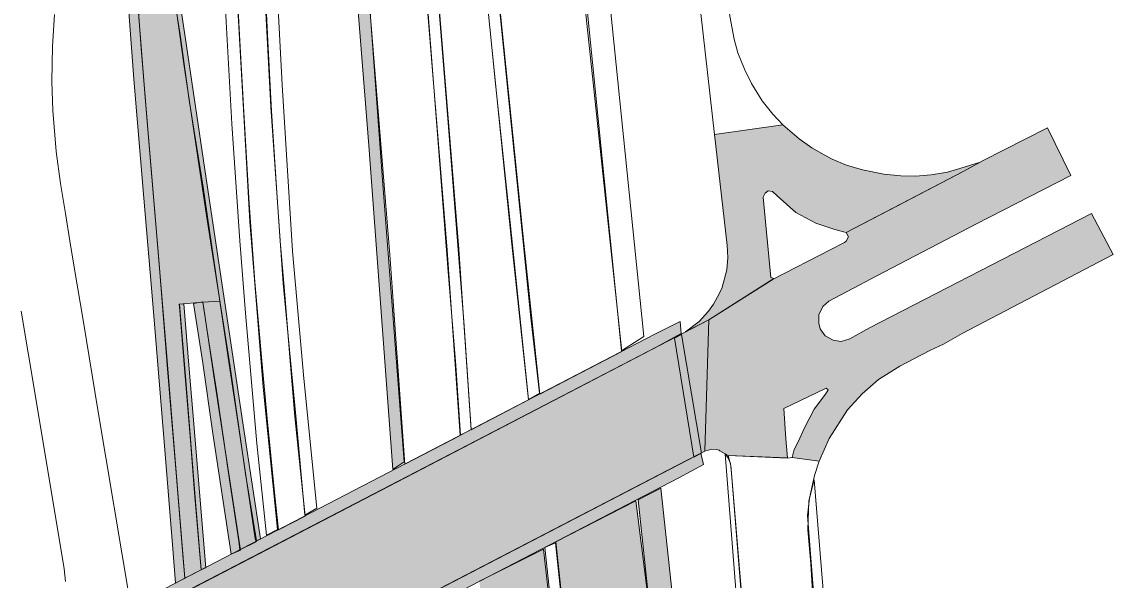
# Model space of a CAD drawing. Extents: x 2356431 to 2371438, y 6972864 to 6982525.
# Drawn here: x 2356625.82 to 2356666.93, y 6974762.94 to 6974783.98 of the extents above; entities that cross this region are included whole.
import ezdxf

# ---------------------------------------------------------------- set-up
doc = ezdxf.new("R2010")
doc.units = 0
doc.header["$LTSCALE"] = 5.6
for name, color, linetype, lineweight in [('10', 7, 'Continuous', 13), ('11', 7, 'Continuous', 13), ('12', 7, 'Continuous', 13), ('14', 7, 'Continuous', 13), ('9', 7, 'Continuous', 13)]:
    doc.layers.add(name, color=color, linetype=linetype, lineweight=lineweight)

msp = doc.modelspace()

# ---------------------------------------------------------------- hatches: boundary and pattern name
at = {"layer": '10'}
for points in [[(2356630.334, 6974797.195), (2356630.531, 6974797.806), (2356630.506, 6974796.517), (2356630.646, 6974794.595), (2356630.836, 6974792.203), (2356631.076, 6974789.938), (2356631.654, 6974785.486), (2356631.968, 6974783.413), (2356632.764, 6974778.071), (2356634.187, 6974768.618), (2356634.807, 6974764.491), (2356634.655, 6974764.413), (2356634.249, 6974766.948), (2356633.668, 6974770.973), (2356632.779, 6974776.684), (2356631.921, 6974782.394), (2356631.243, 6974787.286), (2356630.925, 6974789.898), (2356630.625, 6974792.436), (2356630.492, 6974794.282), (2356630.357, 6974796.282)], [(2356629.507, 6974794.065), (2356629.783, 6974795.125), (2356629.805, 6974792.35), (2356629.831, 6974790.702), (2356629.987, 6974787.448), (2356630.316, 6974782.991), (2356630.641, 6974779.02), (2356630.994, 6974774.86), (2356631.317, 6974770.741), (2356631.66, 6974766.673), (2356631.894, 6974763.742), (2356631.957, 6974763.012), (2356631.614, 6974762.828), (2356631.513, 6974764.116), (2356631.182, 6974768.145), (2356630.75, 6974773.352), (2356630.417, 6974777.341), (2356630.045, 6974781.824), (2356629.735, 6974785.887), (2356629.562, 6974789.308), (2356629.502, 6974792.809)], [(2356639.797, 6974767.104), (2356638.899, 6974779.319), (2356638.154, 6974788.658), (2356638.634, 6974788.632), (2356639.407, 6974778.025), (2356640.227, 6974767.403)], [(2356631.927, 6974773.356), (2356632.122, 6974770.892), (2356632.26, 6974769.264), (2356632.747, 6974763.404), (2356632.572, 6974763.335), (2356632.363, 6974765.906), (2356631.995, 6974770.457), (2356631.756, 6974773.334)], [(2356632.283, 6974773.368), (2356632.633, 6974773.425), (2356633.095, 6974770.388), (2356634.053, 6974764.066), (2356633.71, 6974763.917), (2356633.012, 6974768.471), (2356632.623, 6974771.205)], [(2356656.749, 6974729.423), (2356652.594, 6974745.296), (2356651.806, 6974748.53), (2356650.67, 6974753.725), (2356650.009, 6974757.699), (2356649.388, 6974762.653), (2356649.036, 6974765.97), (2356649.891, 6974766.408), (2356650.557, 6974760.232), (2356651.226, 6974755.706), (2356652.144, 6974751.07), (2356652.652, 6974748.929), (2356653.897, 6974743.607), (2356657.225, 6974729.539)], [(2356646.873, 6974755.713), (2356645.941, 6974764.383), (2356648.954, 6974765.927), (2356649.994, 6974757.652), (2356648.839, 6974757.502), (2356649.047, 6974755.743)]]:
    msp.add_hatch(color=256, dxfattribs=at).paths.add_polyline_path(points)
at = {"layer": '11'}
for points in [[(2356630.187, 6974784.639), (2356630.476, 6974780.975), (2356630.902, 6974775.899), (2356631.282, 6974771.364), (2356631.559, 6974767.941), (2356631.712, 6974766.081), (2356631.961, 6974763.007), (2356632.573, 6974763.323), (2356632.33, 6974766.227), (2356632.173, 6974768.211), (2356631.946, 6974770.92), (2356631.771, 6974773.106), (2356631.746, 6974773.345), (2356632.643, 6974773.419), (2356633.278, 6974773.455), (2356632.649, 6974777.744), (2356632.129, 6974781.023), (2356631.784, 6974783.492), (2356631.631, 6974784.429), (2356631.4, 6974785.906), (2356631.271, 6974786.889), (2356630.644, 6974786.838), (2356630.771, 6974785.164), (2356630.815, 6974784.647)], [(2356633.278, 6974773.455), (2356633.631, 6974771.078), (2356633.958, 6974768.922), (2356634.298, 6974766.628), (2356634.616, 6974764.505), (2356634.651, 6974764.382), (2356634.035, 6974764.081), (2356633.993, 6974764.412), (2356633.639, 6974766.719), (2356633.15, 6974770.084), (2356632.866, 6974771.926), (2356632.643, 6974773.419)]]:
    msp.add_hatch(color=256, dxfattribs=at).paths.add_polyline_path(points)
at = {"layer": '12'}
for points in [[(2356649.672, 6974772.203), (2356630.887, 6974762.445), (2356630.928, 6974761.958), (2356649.74, 6974771.73), (2356650.655, 6974772.236), (2356650.617, 6974772.682)], [(2356651.426, 6974767.72), (2356650.676, 6974772.195), (2356650.407, 6974772.056), (2356651.134, 6974767.572)], [(2356650.57, 6974766.788), (2356631.351, 6974756.804), (2356631.312, 6974757.29), (2356650.491, 6974767.255), (2356651.402, 6974767.72), (2356651.504, 6974767.292)]]:
    msp.add_hatch(color=256, dxfattribs=at).paths.add_polyline_path(points)
at = {"layer": '14'}
msp.add_hatch(color=256, dxfattribs=at).paths.add_polyline_path([(2356649.521, 6974722.41), (2356648.215, 6974736.832), (2356646.69, 6974753.231), (2356645.472, 6974764.105), (2356643.064, 6974762.898), (2356643.827, 6974752.761), (2356643.871, 6974752.294), (2356644.27, 6974748.045), (2356644.613, 6974744.323), (2356644.883, 6974741.374), (2356645.225, 6974737.812), (2356645.408, 6974735.781), (2356645.673, 6974732.947), (2356646.669, 6974732.972), (2356646.124, 6974739.334), (2356645.665, 6974743.832), (2356645.19, 6974748.822), (2356644.813, 6974753.081), (2356645.316, 6974753.099), (2356645.384, 6974752.513), (2356645.773, 6974748.52), (2356646.436, 6974741.301), (2356646.765, 6974737.218), (2356647.155, 6974733.053), (2356648.156, 6974722.286)])
at = {"layer": '9'}
for points in [[(2356651.702, 6974772.752), (2356654.156, 6974774.304), (2356654.043, 6974774.345), (2356653.748, 6974777.369), (2356653.826, 6974777.525), (2356653.935, 6974777.609), (2356654.101, 6974777.582), (2356654.272, 6974777.42), (2356654.974, 6974776.799), (2356655.728, 6974776.398), (2356656.447, 6974776.15), (2356656.872, 6974776.041), (2356661.304, 6974778.349), (2356661.92, 6974778.695), (2356661.158, 6974778.452), (2356660.692, 6974778.32), (2356660.078, 6974778.217), (2356659.486, 6974778.17), (2356658.933, 6974778.173), (2356658.291, 6974778.239), (2356657.494, 6974778.406), (2356656.885, 6974778.585), (2356656.354, 6974778.808), (2356656.049, 6974778.964), (2356655.585, 6974779.231), (2356655.104, 6974779.577), (2356654.494, 6974780.099), (2356651.909, 6974779.735), (2356652.396, 6974775.556), (2356652.423, 6974775.102), (2356652.383, 6974774.635), (2356652.197, 6974773.927), (2356652.031, 6974773.619), (2356651.882, 6974773.341), (2356651.684, 6974773.075), (2356651.337, 6974772.684), (2356650.826, 6974772.303), (2356651.702, 6974772.752)], [(2356666.934, 6974775.212), (2356661.243, 6974772.232), (2356660.548, 6974771.832), (2356660.054, 6974771.606), (2356659.449, 6974771.294), (2356658.891, 6974771.006), (2356658.099, 6974770.502), (2356657.482, 6974769.954), (2356656.927, 6974769.363), (2356656.241, 6974768.281), (2356655.864, 6974767.418), (2356654.836, 6974767.557), (2356654.918, 6974767.858), (2356655.074, 6974768.181), (2356655.287, 6974768.65), (2356655.672, 6974769.384), (2356656.091, 6974769.944), (2356656.195, 6974770.113), (2356656.126, 6974770.174), (2356654.531, 6974769.409), (2356654.606, 6974768.261), (2356654.669, 6974767.548), (2356652.425, 6974767.635), (2356652.122, 6974767.815), (2356652.091, 6974767.838), (2356651.984, 6974767.859), (2356651.814, 6974767.874), (2356651.55, 6974767.804), (2356651.701, 6974772.751), (2356654.126, 6974774.288), (2356656.272, 6974775.394), (2356656.813, 6974775.663), (2356656.879, 6974775.719), (2356656.964, 6974775.882), (2356656.872, 6974776.041), (2356658.785, 6974777.04), (2356661.304, 6974778.349), (2356662.017, 6974778.744), (2356664.46, 6974779.989), (2356665.344, 6974778.194), (2356661.764, 6974776.354), (2356657.736, 6974774.256), (2356657.608, 6974774.187), (2356656.223, 6974773.448), (2356655.998, 6974773.258), (2356655.844, 6974772.943), (2356655.845, 6974772.619), (2356655.901, 6974772.415), (2356656.087, 6974772.15), (2356656.382, 6974771.978), (2356656.693, 6974771.935), (2356657.01, 6974772.035), (2356657.76, 6974772.442), (2356666.112, 6974776.753)], [(2356631.328, 6974757.294), (2356630.937, 6974761.961), (2356630.954, 6974761.96), (2356634.079, 6974763.576), (2356651.701, 6974772.751), (2356651.55, 6974767.804)]]:
    msp.add_hatch(color=256, dxfattribs=at).paths.add_polyline_path(points)

# ---------------------------------------------------------------- linework, layer by layer
at = {"layer": '10'}
for points in [[(2356648.409, 6974771.587), (2356646.875, 6974786.83), (2356644.926, 6974805.373), (2356644.193, 6974817.075), (2356643.884, 6974825.128), (2356643.422, 6974834.157), (2356643.15, 6974839.908), (2356642.789, 6974848.817), (2356643.13, 6974848.849), (2356643.46, 6974841.45), (2356643.796, 6974835.017), (2356644.265, 6974824.025), (2356644.866, 6974811.319), (2356645.276, 6974805.924), (2356647.508, 6974789.278), (2356649.247, 6974772.124)], [(2356631.87, 6974844.735), (2356632.246, 6974837.308), (2356632.685, 6974829.22), (2356633.212, 6974817.861), (2356633.983, 6974804.509), (2356634.586, 6974792.413), (2356635.205, 6974780.772), (2356635.662, 6974774.117), (2356636.149, 6974768.987), (2356636.486, 6974765.391), (2356636.939, 6974765.651), (2356636.445, 6974770.534), (2356636.018, 6974775.339), (2356635.622, 6974781.603), (2356635.373, 6974786.388), (2356634.955, 6974794.705), (2356634.533, 6974802.432), (2356633.778, 6974816.681), (2356633.039, 6974830.995), (2356632.615, 6974838.893), (2356632.3, 6974844.721)], [(2356645.341, 6974769.953), (2356644.729, 6974775.645), (2356641.995, 6974802.545), (2356640.421, 6974817.161), (2356644.221, 6974817.251), (2356644.253, 6974816.697), (2356644.716, 6974808.208), (2356645.346, 6974801.576), (2356645.948, 6974795.911), (2356646.909, 6974785.82), (2356648.424, 6974771.558)], [(2356640.245, 6974767.305), (2356639.685, 6974775.205), (2356638.588, 6974788.655), (2356637.069, 6974788.607), (2356636.809, 6974800.496), (2356636.735, 6974803.681), (2356636.587, 6974810.564), (2356638.735, 6974810.795), (2356639.646, 6974802.293), (2356641.838, 6974775.38), (2356642.333, 6974768.391)], [(2356632.173, 6974810.08), (2356632.601, 6974810.127), (2356632.929, 6974804.065), (2356633.221, 6974798.114), (2356633.818, 6974786.923), (2356634.407, 6974776.457), (2356634.917, 6974770.217), (2356635.452, 6974764.843), (2356635.042, 6974764.633), (2356634.672, 6974768.086), (2356634.245, 6974772.998), (2356634.029, 6974775.732), (2356633.726, 6974780.141), (2356633.524, 6974783.982), (2356633.168, 6974791.096), (2356632.765, 6974798.642), (2356632.344, 6974806.222)], [(2356630.334, 6974797.195), (2356630.531, 6974797.806), (2356630.506, 6974796.517), (2356630.646, 6974794.595), (2356630.836, 6974792.203), (2356631.076, 6974789.938), (2356631.654, 6974785.486), (2356631.968, 6974783.413), (2356632.764, 6974778.071), (2356634.187, 6974768.618), (2356634.807, 6974764.491), (2356634.655, 6974764.413), (2356634.249, 6974766.948), (2356633.668, 6974770.973), (2356632.779, 6974776.684), (2356631.921, 6974782.394), (2356631.243, 6974787.286), (2356630.925, 6974789.898), (2356630.625, 6974792.436), (2356630.492, 6974794.282), (2356630.357, 6974796.282)], [(2356629.507, 6974794.065), (2356629.783, 6974795.125), (2356629.805, 6974792.35), (2356629.831, 6974790.702), (2356629.987, 6974787.448), (2356630.316, 6974782.991), (2356630.641, 6974779.02), (2356630.994, 6974774.86), (2356631.317, 6974770.741), (2356631.66, 6974766.673), (2356631.894, 6974763.742), (2356631.957, 6974763.012), (2356631.614, 6974762.828), (2356631.513, 6974764.116), (2356631.182, 6974768.145), (2356630.75, 6974773.352), (2356630.417, 6974777.341), (2356630.045, 6974781.824), (2356629.735, 6974785.887), (2356629.562, 6974789.308), (2356629.502, 6974792.809)], [(2356639.797, 6974767.104), (2356638.899, 6974779.319), (2356638.154, 6974788.658), (2356638.634, 6974788.632), (2356639.407, 6974778.025), (2356640.227, 6974767.403)], [(2356631.927, 6974773.356), (2356632.122, 6974770.892), (2356632.26, 6974769.264), (2356632.747, 6974763.404), (2356632.572, 6974763.335), (2356632.363, 6974765.906), (2356631.995, 6974770.457), (2356631.756, 6974773.334)], [(2356632.283, 6974773.368), (2356632.633, 6974773.425), (2356633.095, 6974770.388), (2356634.053, 6974764.066), (2356633.71, 6974763.917), (2356633.012, 6974768.471), (2356632.623, 6974771.205)], [(2356656.749, 6974729.423), (2356652.594, 6974745.296), (2356651.806, 6974748.53), (2356650.67, 6974753.725), (2356650.009, 6974757.699), (2356649.388, 6974762.653), (2356649.036, 6974765.97), (2356649.891, 6974766.408), (2356650.557, 6974760.232), (2356651.226, 6974755.706), (2356652.144, 6974751.07), (2356652.652, 6974748.929), (2356653.897, 6974743.607), (2356657.225, 6974729.539)], [(2356646.873, 6974755.713), (2356645.941, 6974764.383), (2356648.954, 6974765.927), (2356649.994, 6974757.652), (2356648.839, 6974757.502), (2356649.047, 6974755.743)], [(2356653.393, 6974700.633), (2356651.961, 6974706.526), (2356650.899, 6974711.814), (2356650.054, 6974717.767), (2356649.585, 6974722.293), (2356649.207, 6974726.017), (2356648.305, 6974735.968), (2356647.95, 6974739.821), (2356646.787, 6974752.578), (2356646.375, 6974756.196), (2356645.521, 6974764.165), (2356645.929, 6974764.345), (2356647.097, 6974753.28), (2356649.708, 6974725.146), (2356650.576, 6974717.078), (2356651.457, 6974711.249), (2356652.334, 6974706.897), (2356653.082, 6974703.658), (2356653.72, 6974700.921)]]:
    msp.add_lwpolyline(points, close=True, dxfattribs=at)
for points in [[(2356632.828, 6974806.217), (2356633.434, 6974794.487), (2356633.836, 6974787.156), (2356634.011, 6974783.721), (2356634.178, 6974780.575), (2356634.384, 6974777.131), (2356634.593, 6974774.177), (2356634.856, 6974771.2), (2356635.058, 6974769.026), (2356635.35, 6974766.117), (2356635.486, 6974764.833), (2356636.495, 6974765.349), (2356636.11, 6974769.107), (2356635.917, 6974771.336), (2356635.712, 6974773.841), (2356635.55, 6974775.718), (2356635.412, 6974777.741), (2356635.228, 6974780.609), (2356635.093, 6974783.253), (2356634.973, 6974785.609), (2356634.72, 6974790.566), (2356634.499, 6974794.532), (2356634.15, 6974801.295), (2356633.652, 6974810.723)], [(2356641.096, 6974810.855), (2356642.263, 6974799.701), (2356643.646, 6974786.12), (2356644.999, 6974772.825), (2356645.324, 6974769.98), (2356644.903, 6974769.746), (2356644.229, 6974776.29), (2356643.622, 6974782.006), (2356642.563, 6974792.697), (2356641.847, 6974799.566), (2356640.978, 6974807.754)], [(2356639.51, 6974807.59), (2356640.058, 6974802.549), (2356640.323, 6974799.533), (2356641.23, 6974788.278), (2356641.879, 6974780.178), (2356642.485, 6974772.52), (2356642.747, 6974768.619), (2356642.349, 6974768.403), (2356642.166, 6974771.034), (2356641.871, 6974774.717), (2356641.035, 6974785.429), (2356640.066, 6974797.122), (2356639.638, 6974802.467), (2356639.059, 6974807.852)], [(2356652.719, 6974762.568), (2356652.321, 6974767.697), (2356652.423, 6974767.564), (2356652.513, 6974767.339), (2356652.554, 6974766.961), (2356652.994, 6974761.527)], [(2356662.454, 6974723.286), (2356661.425, 6974728.004), (2356659.036, 6974738.897), (2356657.946, 6974743.987), (2356657.268, 6974747.687), (2356656.477, 6974753.381), (2356656.268, 6974755.203), (2356655.685, 6974762.02), (2356655.422, 6974765.376), (2356655.496, 6974766.023), (2356655.674, 6974766.724), (2356655.94, 6974763.32), (2356656.573, 6974755.758), (2356657.256, 6974749.97), (2356657.804, 6974746.667), (2356659.1, 6974740.158), (2356659.67, 6974737.491), (2356660.965, 6974731.69), (2356662.086, 6974726.543), (2356663.011, 6974722.338)]]:
    msp.add_lwpolyline(points, dxfattribs=at)
at = {"layer": '11'}
for points in [[(2356630.187, 6974784.639), (2356630.476, 6974780.975), (2356630.902, 6974775.899), (2356631.282, 6974771.364), (2356631.559, 6974767.941), (2356631.712, 6974766.081), (2356631.961, 6974763.007), (2356632.573, 6974763.323), (2356632.33, 6974766.227), (2356632.173, 6974768.211), (2356631.946, 6974770.92), (2356631.771, 6974773.106), (2356631.746, 6974773.345), (2356632.643, 6974773.419), (2356633.278, 6974773.455), (2356632.649, 6974777.744), (2356632.129, 6974781.023), (2356631.784, 6974783.492), (2356631.631, 6974784.429), (2356631.4, 6974785.906), (2356631.271, 6974786.889), (2356630.644, 6974786.838), (2356630.771, 6974785.164), (2356630.815, 6974784.647)], [(2356633.278, 6974773.455), (2356633.631, 6974771.078), (2356633.958, 6974768.922), (2356634.298, 6974766.628), (2356634.616, 6974764.505), (2356634.651, 6974764.382), (2356634.035, 6974764.081), (2356633.993, 6974764.412), (2356633.639, 6974766.719), (2356633.15, 6974770.084), (2356632.866, 6974771.926), (2356632.643, 6974773.419)]]:
    msp.add_lwpolyline(points, close=True, dxfattribs=at)
at = {"layer": '12'}
for points in [[(2356649.672, 6974772.203), (2356630.887, 6974762.445), (2356630.928, 6974761.958), (2356649.74, 6974771.73), (2356650.655, 6974772.236), (2356650.617, 6974772.682)], [(2356651.426, 6974767.72), (2356650.676, 6974772.195), (2356650.407, 6974772.056), (2356651.134, 6974767.572)], [(2356650.57, 6974766.788), (2356631.351, 6974756.804), (2356631.312, 6974757.29), (2356650.491, 6974767.255), (2356651.402, 6974767.72), (2356651.504, 6974767.292)]]:
    msp.add_lwpolyline(points, close=True, dxfattribs=at)
at = {"layer": '14'}
msp.add_lwpolyline([(2356642.75, 6974768.606), (2356642.287, 6974775.417), (2356640.095, 6974802.328), (2356638.851, 6974813.981), (2356637.436, 6974827.745), (2356635.772, 6974842.616), (2356633.634, 6974865.892), (2356632.457, 6974876.432), (2356631.872, 6974880.849), (2356631.232, 6974885.363), (2356630.083, 6974891.916), (2356628.554, 6974899.588), (2356630, 6974899.909), (2356630.555, 6974897.011), (2356631.574, 6974891.773), (2356632.339, 6974887.472), (2356632.873, 6974883.903), (2356633.671, 6974879.007), (2356634.33, 6974873.64), (2356635.09, 6974866.026), (2356637.035, 6974844.77), (2356641.552, 6974802.461), (2356644.281, 6974775.599), (2356644.913, 6974769.731)], close=True, dxfattribs=at)
msp.add_lwpolyline([(2356646.69, 6974753.231), (2356645.472, 6974764.105), (2356643.064, 6974762.898)], dxfattribs=at)
at = {"layer": '9'}
for points in [[(2356648.98, 6974805.419), (2356649.991, 6974796.533), (2356650.536, 6974791.697), (2356651.309, 6974785.084), (2356651.909, 6974779.735), (2356654.494, 6974780.099), (2356654.118, 6974780.507), (2356653.71, 6974781.007), (2356653.304, 6974781.66), (2356653.046, 6974782.193), (2356652.797, 6974782.818), (2356652.651, 6974783.328), (2356652.498, 6974784.194), (2356651.828, 6974789.981), (2356651.045, 6974796.847), (2356650.202, 6974804.257), (2356649.399, 6974811.391)], [(2356629.907, 6974762.092), (2356628.686, 6974769.36), (2356628.14, 6974772.662), (2356627.782, 6974774.815), (2356627.634, 6974775.723), (2356627.467, 6974776.754), (2356627.279, 6974777.886), (2356627.115, 6974779.098), (2356626.988, 6974780.645), (2356626.953, 6974781.737), (2356626.977, 6974783.061), (2356627.055, 6974784.253)], [(2356625.797, 6974773.081), (2356626.344, 6974769.785), (2356627.414, 6974763.368), (2356627.464, 6974762.882)], [(2356653.059, 6974760.969), (2356652.534, 6974767.26), (2356652.425, 6974767.635), (2356654.654, 6974767.54), (2356654.836, 6974767.557), (2356655.864, 6974767.418), (2356655.677, 6974766.878), (2356655.474, 6974765.914), (2356655.428, 6974764.831), (2356655.542, 6974763.557), (2356655.602, 6974762.493)]]:
    msp.add_lwpolyline(points, dxfattribs=at)
for points in [[(2356651.702, 6974772.752), (2356654.156, 6974774.304), (2356654.043, 6974774.345), (2356653.748, 6974777.369), (2356653.826, 6974777.525), (2356653.935, 6974777.609), (2356654.101, 6974777.582), (2356654.272, 6974777.42), (2356654.974, 6974776.799), (2356655.728, 6974776.398), (2356656.447, 6974776.15), (2356656.872, 6974776.041), (2356661.304, 6974778.349), (2356661.92, 6974778.695), (2356661.158, 6974778.452), (2356660.692, 6974778.32), (2356660.078, 6974778.217), (2356659.486, 6974778.17), (2356658.933, 6974778.173), (2356658.291, 6974778.239), (2356657.494, 6974778.406), (2356656.885, 6974778.585), (2356656.354, 6974778.808), (2356656.049, 6974778.964), (2356655.585, 6974779.231), (2356655.104, 6974779.577), (2356654.494, 6974780.099), (2356651.909, 6974779.735), (2356652.396, 6974775.556), (2356652.423, 6974775.102), (2356652.383, 6974774.635), (2356652.197, 6974773.927), (2356652.031, 6974773.619), (2356651.882, 6974773.341), (2356651.684, 6974773.075), (2356651.337, 6974772.684), (2356650.826, 6974772.303), (2356651.702, 6974772.752)], [(2356666.934, 6974775.212), (2356661.243, 6974772.232), (2356660.548, 6974771.832), (2356660.054, 6974771.606), (2356659.449, 6974771.294), (2356658.891, 6974771.006), (2356658.099, 6974770.502), (2356657.482, 6974769.954), (2356656.927, 6974769.363), (2356656.241, 6974768.281), (2356655.864, 6974767.418), (2356654.836, 6974767.557), (2356654.918, 6974767.858), (2356655.074, 6974768.181), (2356655.287, 6974768.65), (2356655.672, 6974769.384), (2356656.091, 6974769.944), (2356656.195, 6974770.113), (2356656.126, 6974770.174), (2356654.531, 6974769.409), (2356654.606, 6974768.261), (2356654.669, 6974767.548), (2356652.425, 6974767.635), (2356652.122, 6974767.815), (2356652.091, 6974767.838), (2356651.984, 6974767.859), (2356651.814, 6974767.874), (2356651.55, 6974767.804), (2356651.701, 6974772.751), (2356654.126, 6974774.288), (2356656.272, 6974775.394), (2356656.813, 6974775.663), (2356656.879, 6974775.719), (2356656.964, 6974775.882), (2356656.872, 6974776.041), (2356658.785, 6974777.04), (2356661.304, 6974778.349), (2356662.017, 6974778.744), (2356664.46, 6974779.989), (2356665.344, 6974778.194), (2356661.764, 6974776.354), (2356657.736, 6974774.256), (2356657.608, 6974774.187), (2356656.223, 6974773.448), (2356655.998, 6974773.258), (2356655.844, 6974772.943), (2356655.845, 6974772.619), (2356655.901, 6974772.415), (2356656.087, 6974772.15), (2356656.382, 6974771.978), (2356656.693, 6974771.935), (2356657.01, 6974772.035), (2356657.76, 6974772.442), (2356666.112, 6974776.753)], [(2356631.328, 6974757.294), (2356630.937, 6974761.961), (2356630.954, 6974761.96), (2356634.079, 6974763.576), (2356651.701, 6974772.751), (2356651.55, 6974767.804)]]:
    msp.add_lwpolyline(points, close=True, dxfattribs=at)

doc.saveas('drawing.dxf')
